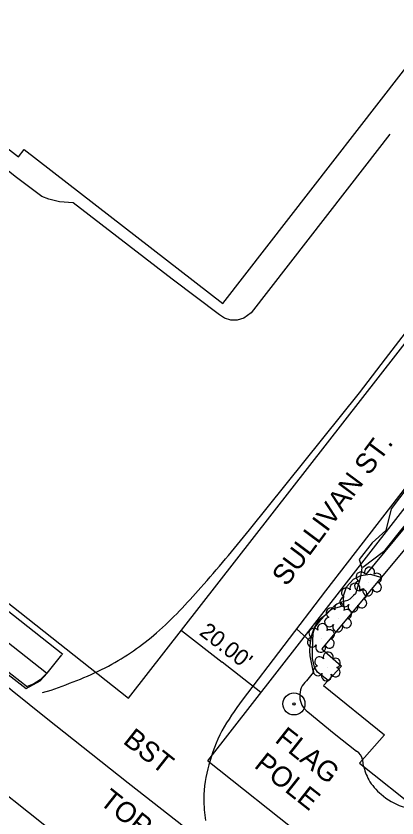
# Model space of a CAD drawing. Extents: x 553786 to 558838, y 502329 to 507342.
# Drawn here: x 558242.8 to 558318.3, y 506652.7 to 506811.5 of the extents above; entities that cross this region are included whole.
import ezdxf

# ---------------------------------------------------------------- set-up
doc = ezdxf.new("R2010")
doc.units = 0
for name, color, linetype in [('Exist Other Culture Located Object CELL', 7, 'Continuous'), ('Exist Other Culture Located Object Text', 7, 'Continuous'), ('Exist Right of Way Width CELL', 7, 'Continuous'), ('Exist Roads EOP Text', 7, 'Continuous'), ('Exist Utilities Sanitary Sewer Manhole Text', 7, 'Continuous'), ('Exist Vegetation Shrub CELL', 7, 'Continuous'), ('Prop Drainage Structure Headwall CELL', 7, 'Continuous'), ('Prop Drainage Structure Pipe Alternate 24in', 7, 'Continuous'), ('Prop Drainage Structure Pipe Alternate 36in', 7, 'Continuous'), ('Prop Drainage Structure Pipe RCP 15in Class III Label', 7, 'Continuous'), ('Prop Drainage Structure Plot Symbol 50 Scale', 7, 'Continuous'), ('Prop Drainage Structure Tops and Inverts LABEL', 7, 'Continuous'), ('Prop Earthen Structure Tail Ditch Label', 7, 'Continuous'), ('Prop Earthen Structure V Ditch Lateral Detail Label', 7, 'Continuous'), ('Prop Erosion Rip Rap Pad Outlet for Jurisdictional Stream CELL', 7, 'Continuous'), ('Sheet Layout Plan Border', 7, 'Continuous')]:
    doc.layers.add(name, color=color, linetype=linetype)

msp = doc.modelspace()

# ---------------------------------------------------------------- linework, layer by layer
at = {"layer": 'Exist Other Culture Located Object CELL'}
for radius in [2.18, 0.24]:
    msp.add_circle((558297.87, 506675.26), radius, dxfattribs=at)
at = {"layer": 'Exist Right of Way Width CELL'}
for p in [(558275.56, 506689.78), (558291.34, 506677.49)]:
    msp.add_line(p, (558283.63, 506683.49), dxfattribs=at)
at = {"layer": 'Exist Vegetation Shrub CELL'}
for p, q in [((558312.64, 506699.32), (558312.64, 506699.32)), ((558309.73, 506696.14), (558309.73, 506696.14)), ((558306.69, 506692.17), (558306.69, 506692.17)), ((558303.28, 506688.15), (558303.28, 506688.15)), ((558304.45, 506682.49), (558304.45, 506682.49))]:
    msp.add_line(p, q, dxfattribs=at)
for centre, radius, start, end in [((558311.16, 506700.44), 0.968, 35.8908, 245.4216), ((558312.87, 506701.36), 0.99, 334.8391, 200.4717), ((558314.31, 506700.19), 0.929, 284.4567, 126.0861), ((558310.84, 506698.61), 0.955, 95.1099, 327.9534), ((558314.28, 506698.39), 0.937, 204.9913, 73.4601), ((558308.24, 506697.27), 0.968, 35.8908, 245.4216), ((558309.96, 506698.18), 0.99, 334.8391, 200.4717), ((558311.4, 506697.01), 0.929, 284.4567, 126.0861), ((558312.51, 506697.63), 0.984, 151.2797, 21.387), ((558307.93, 506695.44), 0.955, 95.1099, 327.9534), ((558311.36, 506695.21), 0.937, 204.9913, 73.4601), ((558306.92, 506694.21), 0.99, 334.8391, 200.4717), ((558309.6, 506694.46), 0.984, 151.2797, 21.387), ((558305.2, 506693.3), 0.968, 35.8908, 245.4216), ((558308.36, 506693.04), 0.929, 284.4567, 126.0861), ((558304.89, 506691.46), 0.955, 95.1099, 327.9534), ((558308.32, 506691.24), 0.937, 204.9913, 73.4601), ((558301.8, 506689.28), 0.968, 35.8908, 245.4216), ((558303.51, 506690.19), 0.99, 334.8391, 200.4717), ((558304.96, 506689.02), 0.929, 284.4567, 126.0861), ((558306.56, 506690.48), 0.984, 151.2797, 21.387), ((558301.48, 506687.45), 0.955, 95.1099, 327.9534), ((558304.92, 506687.23), 0.937, 204.9913, 73.4601), ((558303.16, 506686.47), 0.984, 151.2797, 21.387), ((558304.68, 506684.53), 0.99, 334.8391, 200.4717), ((558302.97, 506683.62), 0.968, 35.8908, 245.4216), ((558306.12, 506683.36), 0.929, 284.4567, 126.0861), ((558302.65, 506681.78), 0.955, 95.1099, 327.9534), ((558306.09, 506681.56), 0.937, 204.9913, 73.4601), ((558304.32, 506680.8), 0.984, 151.2797, 21.387)]:
    msp.add_arc(centre, radius, start, end, dxfattribs=at)
at = {"layer": 'Prop Drainage Structure Headwall CELL'}
for p, q in [((558289.08, 506709.72), (558310.86, 506736.88)), ((558248.02, 506677.54), (558249.79, 506677.99))]:
    msp.add_line(p, q, dxfattribs=at)
for points in [[(558310.86, 506736.88), (558316.02, 506743.59), (558330.95, 506763.01), (558337.67, 506771.71)], [(558325.58, 506725.38), (558304.12, 506697.63), (558287.62, 506676.02)]]:
    msp.add_lwpolyline(points, dxfattribs=at)
for points in [[(558249.79, 506677.99), (558261.13, 506682.76), (558270.66, 506689.36), (558279.43, 506698.28), (558289.08, 506709.72)], [(558287.62, 506676.02), (558283.61, 506669.91), (558281, 506663.2), (558279.99, 506656.47), (558280.37, 506652.14)]]:
    msp.add_spline(points, degree=3, dxfattribs=at)
at = {"layer": 'Prop Drainage Structure Pipe Alternate 24in'}
msp.add_lwpolyline([(558061.02, 506824.48), (558076.77, 506810.62), (558092.78, 506795.92), (558117.16, 506775.2), (558134.53, 506762.73), (558161.4, 506741.5), (558168.42, 506735.76), (558197.07, 506713.51), (558211.45, 506701.86), (558228.52, 506688.74), (558248.75, 506672.51), (558265.05, 506659.63), (558283.87, 506644.89), (558296.8, 506634.76), (558312.61, 506622.53), (558332.21, 506607.01), (558356.73, 506587.18)], dxfattribs=at)
at = {"layer": 'Prop Drainage Structure Pipe Alternate 36in'}
for points in [[(558109.68, 506796.74), (558106.61, 506793.02), (558104.03, 506789.18), (558107.72, 506785.93), (558108.29, 506785.38), (558113.69, 506781.2), (558138.9, 506761.36), (558166.78, 506739.53), (558193.34, 506718.66), (558220.4, 506697.24), (558244.8, 506678.34), (558247.62, 506679.8), (558248.97, 506681.33), (558251.88, 506684.98)], [(558109.78, 506796.91), (558119.77, 506789.13), (558145.13, 506769.19), (558172.69, 506747.58), (558199.65, 506726.33), (558226.8, 506705.06), (558252.05, 506685.13)], [(558325.8, 506725.33), (558317.1, 506713.87), (558316.1, 506709.62), (558313.35, 506707.16), (558310.79, 506703.89), (558311.3, 506702.23), (558311.01, 506700.09), (558310.08, 506697.07), (558309.69, 506696.72)], [(558308.1, 506695.65), (558307.77, 506695.52), (558307.27, 506695.41)], [(558305.42, 506694.22), (558304.16, 506692.91), (558302.57, 506691.64)], [(558301.21, 506683.77), (558301.66, 506681.45), (558300.36, 506679.84)], [(558300.61, 506673.69), (558305.82, 506669.39), (558310.28, 506665.92)], [(558311.44, 506664.21), (558311.51, 506663.46), (558311.59, 506663.06)]]:
    msp.add_lwpolyline(points, dxfattribs=at)
for centre, major_axis, ratio, start_param, end_param in [((558306.98, 506699.02), (3.36, 1.21), 0.99491, 4.689011, 5.235373), ((558308.77, 506691.03), (-4.51, 1.08), 0.999771, 5.2783, 5.757725), ((558311.64, 506686.1), (-7.9, -7.24), 0.990711, 4.990768, 5.75767), ((558302.94, 506676.86), (-3.44, 1.91), 0.999582, 5.933227, 7.726778), ((558308.96, 506663.78), (1.85, 1.7), 0.999844, 5.71307, 6.558635)]:
    msp.add_ellipse(centre, major_axis=major_axis, ratio=ratio, start_param=start_param, end_param=end_param, dxfattribs=at)
msp.add_spline([(558311.59, 506663.06), (558312.69, 506660.24), (558315.15, 506657.35), (558319.28, 506654.94), (558323.28, 506654.2)], degree=3, dxfattribs=at)
at = {"layer": 'Prop Drainage Structure Pipe RCP 15in Class III Label'}
for p, q in [((558265.11, 506676.36), (558394.24, 506842.15)), ((558076.12, 506825.79), (558265.11, 506676.36)), ((558280.8, 506663.96), (558336.59, 506735.59)), ((558280.8, 506663.96), (558406.1, 506564.89))]:
    msp.add_line(p, q, dxfattribs=at)
at = {"layer": 'Prop Drainage Structure Plot Symbol 50 Scale'}
for points in [[(558106.7, 506792.95), (558116.61, 506785.22), (558142.07, 506765.31), (558169.61, 506743.7), (558196.45, 506722.52), (558223.59, 506701.25), (558248.86, 506681.38)], [(558298.37, 506690.1), (558301.23, 506687.53)], [(558249.14, 506681.52), (558247.58, 506680.03), (558246.33, 506679.25), (558245, 506678.69)]]:
    msp.add_lwpolyline(points, dxfattribs=at)
at = {"layer": 'Prop Drainage Structure Tops and Inverts LABEL'}
for points in [[(558316.89, 506788.12), (558311.82, 506781.65), (558289.37, 506752.7), (558287.96, 506751.64), (558286.61, 506751.23), (558285.36, 506751.25), (558284.14, 506751.63), (558283.09, 506752.3), (558273.71, 506759.39), (558254.15, 506774.52), (558251.43, 506774.68), (558249.34, 506775.2), (558247.94, 506775.77), (558242.92, 506779.49), (558230.67, 506789.15), (558220.09, 506797.2), (558205.35, 506808.8), (558182.14, 506826.79), (558154.62, 506848.29)], [(558107.98, 506786.19), (558108.62, 506785.76), (558113.93, 506781.57), (558139.27, 506761.82), (558167.1, 506739.94), (558193.58, 506719.02), (558220.72, 506697.67), (558245.11, 506678.67)]]:
    msp.add_lwpolyline(points, dxfattribs=at)
at = {"layer": 'Prop Earthen Structure Tail Ditch Label'}
msp.add_line((558319.7, 506710.04), (558312.02, 506700.8), dxfattribs=at)
at = {"layer": 'Prop Earthen Structure V Ditch Lateral Detail Label'}
msp.add_lwpolyline([(558329.77, 506722.14), (558324.22, 506715.8), (558319.23, 506709.95), (558315.62, 506705.4), (558311.5, 506702.27)], dxfattribs=at)
at = {"layer": 'Prop Erosion Rip Rap Pad Outlet for Jurisdictional Stream CELL'}
for points in [[(558283.76, 506754.57), (558332.17, 506816.94), (558352.39, 506801.24), (558388.18, 506847.36), (558364.14, 506866.02), (558363.34, 506864.99), (558327.98, 506892.43), (558329.54, 506894.45), (558250.12, 506956.08), (558244.23, 506948.5), (558199.85, 506982.94), (558119.02, 506878.8), (558132.26, 506868.52), (558132.9, 506869.35), (558243.32, 506783.64), (558244.44, 506785.08)], [(558376.37, 506657.84), (558359.95, 506637.09), (558384.32, 506617.86), (558371.49, 506601.4), (558391.49, 506585.7), (558431.06, 506636.07), (558367.21, 506684.65), (558380.11, 506700.92), (558345.16, 506729.36), (558326.21, 506705.42), (558322.09, 506708.59), (558303.38, 506686.14), (558307.32, 506682.72), (558303.7, 506678.88), (558315.82, 506669.12), (558310.87, 506663.49), (558322.82, 506654.03), (558327.32, 506659.87), (558339.95, 506650.3), (558344.79, 506655.92), (558348.41, 506653.1), (558353.23, 506659.17), (558356.11, 506656.89), (558364.2, 506666.85)]]:
    msp.add_lwpolyline(points, close=True, dxfattribs=at)
msp.add_lwpolyline([(558304.65, 506679.88), (558302.56, 506681.55), (558301.93, 506682.56), (558301.54, 506684.26), (558301.52, 506685.9), (558301.68, 506689.24), (558302.04, 506690.41), (558303.17, 506691.89), (558304.73, 506693.53), (558305.33, 506694.05), (558307.78, 506694.72), (558307.7, 506696.67), (558308.31, 506698.45), (558309.69, 506699.95), (558311.13, 506700.68), (558312.97, 506700.93), (558314.59, 506700.52), (558315.15, 506700.27)], dxfattribs=at)
at = {"layer": 'Sheet Layout Plan Border'}
msp.add_line((557876.77, 506945.18), (558407.17, 506525.79), dxfattribs=at)

# ---------------------------------------------------------------- texts
at = {"layer": 'Exist Other Culture Located Object Text'}
for s, p in [('FLAG', (558293.9, 506667.85)), ('POLE', (558289.8, 506662.8))]:
    msp.add_text(s, height=4, rotation=321.6667, dxfattribs=at).set_placement(p)
at = {"layer": 'Exist Right of Way Width CELL'}
msp.add_text("20.00'", height=3.2, rotation=322.0843, dxfattribs=at).set_placement((558278.93, 506689.09))
at = {"layer": 'Exist Roads EOP Text'}
for s, rotation, p in [('SULLIVAN ST.', 53.3612, (558296.42, 506698.38)), ('BST', 321.6667, (558263.81, 506667.59))]:
    msp.add_text(s, height=4, rotation=rotation, dxfattribs=at).set_placement(p)
at = {"layer": 'Exist Utilities Sanitary Sewer Manhole Text'}
msp.add_text("TOP=1885.60'", height=4, rotation=321.6667, dxfattribs=at).set_placement((558259.14, 506655.58))

doc.saveas('drawing.dxf')
